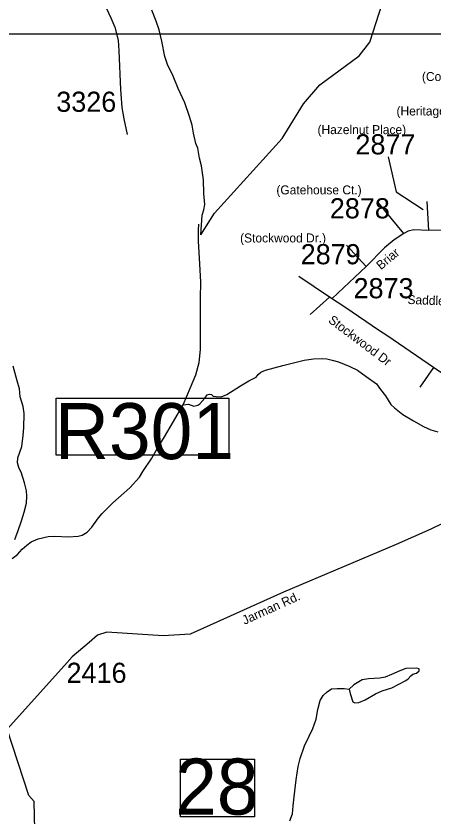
# Model space of a CAD drawing. Extents: x 1268485 to 1426702, y 514839 to 616766.
# Drawn here: x 1344690 to 1347749, y 524068 to 529933 of the extents above; entities that cross this region are included whole.
import ezdxf

# ---------------------------------------------------------------- set-up
doc = ezdxf.new("R2010")
doc.units = 0
for name, color, linetype in [('Old_Level_10', 7, 'Continuous'), ('Old_Level_11', 7, 'Continuous'), ('Old_Level_31', 7, 'Continuous'), ('Old_Level_32', 7, 'Continuous'), ('Old_Level_35', 7, 'Continuous'), ('Old_Level_59', 7, 'Continuous'), ('Old_Level_62', 7, 'Continuous'), ('Old_Level_63', 7, 'Continuous'), ('Old_Level_8', 7, 'Continuous')]:
    doc.layers.add(name, color=color, linetype=linetype)

msp = doc.modelspace()

# ---------------------------------------------------------------- linework, layer by layer
at = {"layer": 'Old_Level_11'}
msp.add_lwpolyline([(1347412.765, 528902.492), (1347472.255, 528644.53), (1347670.553, 528515.55)], dxfattribs=at)
at = {"layer": 'Old_Level_31'}
for points in [[(1344983.927, 527134.225), (1346246.982, 527134.225), (1346246.982, 526716.702), (1344983.927, 526716.702), (1344983.927, 527134.225)], [(1345893.954, 524492.327), (1346434.279, 524492.327), (1346434.279, 524070.157), (1345893.954, 524070.157), (1345893.954, 524492.327)]]:
    msp.add_lwpolyline(points, dxfattribs=at)
at = {"layer": 'Old_Level_32'}
for p, q in [((1347711.418, 528363.712), (1347700.054, 528575.054)), ((1347528.629, 528340.741), (1347342.052, 528564.028)), ((1347253.972, 528098.158), (1347108.12, 528256.204)), ((1347253.972, 528098.158), (1347003.94, 527864.763))]:
    msp.add_line(p, q, dxfattribs=at)
for points in [[(1344960.469, 530911.826), (1344975.796, 530839.318), (1345010.716, 530680.841), (1345045.03, 530551.885), (1345087.482, 530433.543), (1345132.966, 530348.581), (1345217.868, 530208.999), (1345314.9, 530054.246), (1345348.255, 529993.558), (1345384.642, 529920.733), (1345411.932, 529850.942), (1345436.189, 529756.877), (1345442.254, 529677.982), (1345454.383, 529395.785), (1345463.479, 529262.272), (1345478.641, 529180.344), (1345502.898, 529065.037)], [(1347528.629, 528340.741), (1347456.65, 528294.797), (1347386.565, 528235.989), (1347253.972, 528098.158)], [(1347711.418, 528363.712), (1347600.968, 528367.398), (1347559.883, 528358.199), (1347528.629, 528340.741)], [(1348055.213, 528362.794), (1347915.043, 528366.469), (1347711.418, 528363.712)], [(1349162.365, 526812.644), (1349143.423, 526790.591), (1349128.27, 526774.971), (1349099.857, 526749.242), (1348962.531, 526658.274), (1348833.726, 526595.79), (1348682.192, 526535.144), (1348508.225, 526484.401), (1348230.429, 526379.855), (1348037.222, 526313.696), (1347893.264, 526256.726), (1347725.629, 526174.946), (1347471.809, 526062.843), (1346646.883, 525715.122), (1345965.279, 525407.42), (1345766.546, 525394.253), (1345355.424, 525420.241), (1345286.239, 525399.728), (1345224.229, 525345.881), (1345101.233, 525240.749), (1345044.859, 525176.645), (1344623.712, 524712.006)]]:
    msp.add_lwpolyline(points, dxfattribs=at)
at = {"layer": 'Old_Level_35'}
for p, q in [((1346983.24, 527874.703), (1346760.963, 528026.289)), ((1346983.24, 527874.703), (1346842.984, 527747.366)), ((1347746.546, 527360.382), (1347646.583, 527214.743))]:
    msp.add_line(p, q, dxfattribs=at)
for points in [[(1347403.904, 527592.962), (1347351.513, 527628.641), (1347095.506, 527800.321), (1346983.24, 527874.703)], [(1347746.546, 527360.382), (1347621.259, 527444.504), (1347403.904, 527592.962)], [(1348325.101, 527542.827), (1348320.795, 527388.32), (1348315.156, 527363.304), (1348307.261, 527341.107), (1348299.367, 527320.397), (1348287.269, 527301.07), (1348271.48, 527279.642), (1348246.361, 527257.446), (1348199.916, 527219.511), (1348170.594, 527200.954), (1348134.095, 527185.165), (1348107.951, 527175.733), (1348074.527, 527173.015), (1348042.642, 527176.245), (1348022.341, 527181.73), (1348008.603, 527187.831), (1347968.003, 527209.822), (1347746.546, 527360.382)]]:
    msp.add_lwpolyline(points, dxfattribs=at)
at = {"layer": 'Old_Level_59'}
for points in [[(1346041.673, 528330.834), (1346143.244, 528490.321), (1346638.24, 529035.042), (1346794.284, 529291.255), (1346914.24, 529430.023), (1347202.236, 529640.817), (1347279.233, 529741.037), (1347369.25, 530021.548), (1347389.243, 530178.669), (1347576.251, 530726.363), (1347646.276, 530856.263), (1347832.258, 530993.648), (1348144.245, 531128.522), (1348229.239, 531235.149), (1348387.129, 531619.262)], [(1345914.201, 527086.74), (1345967.002, 527212.027), (1346007.089, 527304.761), (1346029.133, 527396.266), (1346039.078, 527490.436), (1346041.231, 527584.76), (1346039.59, 527694.719), (1346039.385, 527866.245), (1346042.051, 527984.355), (1346034.977, 528119.075), (1346026.569, 528283.372), (1346024.416, 528365.496), (1346027.287, 528408.916)], [(1344681.838, 526099.722), (1344705.316, 526164.877), (1344730.845, 526236.594), (1344748.377, 526300.211), (1344765.807, 526365.52), (1344768.882, 526418.013), (1344765.807, 526457.435), (1344751.043, 526515.977), (1344728.487, 526584.567), (1344709.52, 526626.808), (1344700.19, 526661.462), (1344702.958, 526697.499), (1344732.896, 526780.597), (1344742.636, 526860.823), (1344745.917, 526918.187), (1344748.172, 527022.404), (1344741.303, 527072.591), (1344718.85, 527143.59), (1344714.236, 527203.62), (1344697.422, 527261.393), (1344667.792, 527370.275)], [(1344660.718, 525959.825), (1344701.42, 525989.352), (1344734.331, 526028.056), (1344768.985, 526057.737), (1344801.486, 526082.497), (1344852.031, 526103.669), (1344924.414, 526121.918), (1344974.55, 526123.354), (1345074.513, 526120.535), (1345144.64, 526123.2), (1345174.886, 526132.428), (1345211.282, 526153.856), (1345244.091, 526190.97), (1345293.713, 526258.073), (1345320.37, 526291.189), (1345398.085, 526367.571), (1345522.551, 526477.479), (1345592.372, 526557.346), (1345617.285, 526597.024), (1345683.517, 526695.808), (1345725.04, 526768.858), (1345776.919, 526851.494), (1345843.458, 526964.221), (1345914.201, 527086.74)], [(1344799.398, 523889.704), (1344826.4, 523973.844), (1344822.401, 524180.742), (1344782.416, 524224.264), (1344623.712, 524712.006), (1344540.568, 524997.735), (1344514.976, 525411.749), (1344527.772, 525714.79), (1344559.832, 525918.353)]]:
    msp.add_lwpolyline(points, dxfattribs=at)
at = {"layer": 'Old_Level_62'}
for points in [[(1346041.673, 528330.834), (1346053.208, 528475.136), (1346063.684, 528514.056), (1346072.604, 528552.452), (1346064.402, 528634.678), (1346062.454, 528734.794), (1346046.767, 528836.91), (1346033.951, 528892.941), (1346021.648, 528965.427), (1346006.269, 529000.183), (1345989.968, 529076.001), (1345979.305, 529134.493), (1345960.645, 529197.239), (1345924.864, 529298.072), (1345877.189, 529403.264), (1345841.1, 529491.796), (1345798.962, 529578.789), (1345778.251, 529637.485), (1345756.721, 529749.495), (1345736.523, 529831.977), (1345715.916, 529894.774), (1345683.62, 529975.821)], [(1345914.201, 527086.74), (1345952.238, 527090.072), (1345990.07, 527077), (1346020.11, 527082.946), (1346034.361, 527092.532), (1346071.373, 527135.235), (1346089.828, 527159.482), (1346105.925, 527164.916), (1346119.971, 527160.559), (1346133.709, 527150.409), (1346153.599, 527147.538), (1346191.636, 527145.128), (1346232.032, 527162.404), (1346333.43, 527226.021), (1346394.33, 527262.52), (1346446.824, 527289.382), (1346461.28, 527307.119), (1346481.785, 527326.394), (1346516.131, 527339.672), (1346642.853, 527374.889), (1346731.436, 527396.881), (1346797.77, 527411.953), (1346868.001, 527422.051), (1346930.131, 527424.871), (1346964.068, 527421.743), (1347003.95, 527412.721), (1347049.677, 527400.315), (1347133.03, 527366.636), (1347188.395, 527339.262), (1347253.396, 527293.638), (1347328.343, 527239.606), (1347357.357, 527197.161), (1347394.369, 527152.152), (1347432.919, 527087.355), (1347460.499, 527063.005), (1347521.502, 527015.792), (1347598.499, 526969.963), (1347671.6, 526928.286), (1347727.066, 526903.372), (1347776.791, 526887.583)], [(1347128.929, 525003.359), (1347136.209, 524971.218), (1347154.971, 524910.112), (1347170.76, 524904.011), (1347198.852, 524905.088), (1347245.296, 524924.671), (1347320.346, 524969.115), (1347370.891, 524991.928), (1347441.326, 525014.279), (1347498.023, 525042.678), (1347542.519, 525066.413), (1347560.872, 525079.998), (1347579.326, 525100.964), (1347593.68, 525114.652), (1347621.772, 525122.289), (1347640.124, 525138.335), (1347640.432, 525152.279), (1347622.592, 525156.738), (1347544.467, 525155.815), (1347500.074, 525138.693), (1347439.481, 525110.345), (1347393.037, 525091.583), (1347352.846, 525084.201), (1347270.62, 525080.1), (1347224.484, 525072.821), (1347198.237, 525057.75), (1347161.635, 525036.322), (1347128.929, 525003.359)], [(1346693.604, 524040.486), (1346712.674, 524091.8), (1346717.903, 524149.984), (1346725.387, 524215.446), (1346740.151, 524339.093), (1346756.247, 524437.262), (1346769.678, 524496.88), (1346801.666, 524589.769), (1346835.295, 524659.692), (1346862.464, 524716.594), (1346886.045, 524784.21), (1346899.579, 524856.132), (1346914.958, 524919.852), (1346937.821, 524957.12), (1346968.374, 524984.443), (1346999.029, 525005.974), (1347040.962, 525009.203), (1347092.943, 525008.178), (1347128.929, 525003.359)]]:
    msp.add_lwpolyline(points, dxfattribs=at)
at = {"layer": 'Old_Level_63'}
for points in [[(1305516.95, 558564.883), (1305516.95, 529802.059), (1368033.021, 529802.059), (1368033.021, 573241.255), (1305516.95, 573241.255), (1305516.95, 558564.883)], [(1305516.95, 529802.059), (1368033.021, 529802.059), (1368033.021, 517504.204), (1305516.95, 517504.204), (1305516.95, 529802.059)]]:
    msp.add_lwpolyline(points, dxfattribs=at)

# ---------------------------------------------------------------- texts
at = {"layer": 'Old_Level_10'}
for s, rotation, p in [('Saddlewood Dr', 357.5929139, (1347554.266, 527825.09)), ('Stockwood Dr', 323.0402694, (1346970.472, 527694.55))]:
    msp.add_text(s, height=65.61666, rotation=rotation, dxfattribs=at).set_placement(p)
at = {"layer": 'Old_Level_11'}
for s, p in [('(Cobblestone Ct.)', (1347661.227, 529457.187)), ('(Heritage Ct.)', (1347475.022, 529204.995)), ('(Hazelnut Place)', (1346896.76, 529068.391)), ('(Gatehouse Ct.)', (1346595.559, 528627.055)), ('(Stockwood Dr.)', (1346330.011, 528275.036))]:
    msp.add_text(s, height=65.61666, dxfattribs=at).set_placement(p)
for s, rotation, p in [('Briar', 39.9998472, (1347360.95, 528071.129)), ('Jarman Rd.', 24.2962333, (1346362.579, 525474.488))]:
    msp.add_text(s, height=65.6167, rotation=rotation, dxfattribs=at).set_placement(p)
at = {"layer": 'Old_Level_31'}
for s, p in [('R301', (1344974.028, 526688.394)), ('28', (1345854.65, 524085.482))]:
    msp.add_text(s, height=410.1042, dxfattribs=at).set_placement(p)
at = {"layer": 'Old_Level_8'}
for s, p in [('3326', (1344984.112, 529231.593)), ('2877', (1347174.52, 528919.911)), ('2878', (1346986.898, 528451.412)), ('2879', (1346773.584, 528115.222)), ('2873', (1347160.427, 527866.305)), ('2416', (1345059.416, 525049.956))]:
    msp.add_text(s, height=147.6375, dxfattribs=at).set_placement(p)

doc.saveas('drawing.dxf')
